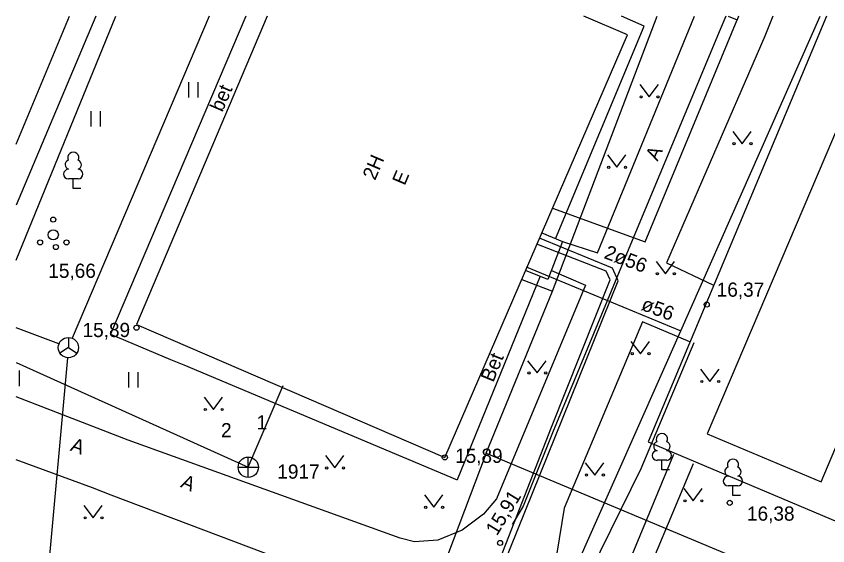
# Model space of a CAD drawing. Extents: x 713540 to 713867, y 6589774 to 6590061.
# Drawn here: x 713539.97 to 713579.94, y 6590034.53 to 6590060.64 of the extents above; entities that cross this region are included whole.
import ezdxf

# ---------------------------------------------------------------- set-up
doc = ezdxf.new("R2010")
doc.units = 0
for name, color, linetype in [('HALJASTUS', 7, 'Continuous'), ('HOONE', 7, 'Continuous'), ('HOONEDET', 7, 'Continuous'), ('KAEVU_NR', 7, 'Continuous'), ('KKAEV', 7, 'Continuous'), ('KORGUS', 7, 'Continuous'), ('KTRASS', 7, 'Continuous'), ('MPKAABEL', 7, 'Continuous'), ('PUU', 7, 'Continuous'), ('SIKAEV', 7, 'Continuous'), ('SITRASS', 7, 'Continuous'), ('TEE', 7, 'Continuous'), ('TORU NR', 7, 'Continuous'), ('TTRASS', 7, 'Continuous'), ('VTRASS', 7, 'Continuous')]:
    doc.layers.add(name, color=color, linetype=linetype)

msp = doc.modelspace()

# ---------------------------------------------------------------- linework, layer by layer
at = {"layer": 'HALJASTUS'}
for p, q in [((713548.448, 6590057.389), (713548.448, 6590056.628)), ((713548.903, 6590057.389), (713548.903, 6590056.628)), ((713570.687, 6590057.267), (713571.15, 6590056.66)), ((713571.15, 6590056.66), (713571.596, 6590057.267)), ((713543.641, 6590055.955), (713543.641, 6590055.193)), ((713544.096, 6590055.955), (713544.096, 6590055.193)), ((713575.266, 6590054.957), (713575.729, 6590054.35)), ((713575.729, 6590054.35), (713576.175, 6590054.957)), ((713569.087, 6590053.797), (713569.55, 6590053.19)), ((713569.55, 6590053.19), (713569.996, 6590053.797)), ((713571.487, 6590048.547), (713571.95, 6590047.94)), ((713571.95, 6590047.94), (713572.396, 6590048.547)), ((713570.247, 6590044.607), (713570.71, 6590044)), ((713570.71, 6590044), (713571.156, 6590044.607)), ((713565.157, 6590043.657), (713565.62, 6590043.05)), ((713565.62, 6590043.05), (713566.066, 6590043.657)), ((713540.105, 6590043.168), (713540.105, 6590042.407)), ((713545.502, 6590043.09), (713545.502, 6590042.329)), ((713545.957, 6590043.09), (713545.957, 6590042.329)), ((713573.677, 6590043.237), (713574.14, 6590042.63)), ((713574.14, 6590042.63), (713574.586, 6590043.237)), ((713549.217, 6590041.857), (713549.68, 6590041.25)), ((713549.68, 6590041.25), (713550.126, 6590041.857)), ((713555.197, 6590038.977), (713555.66, 6590038.37)), ((713555.66, 6590038.37), (713556.106, 6590038.977)), ((713567.997, 6590038.627), (713568.46, 6590038.02)), ((713568.46, 6590038.02), (713568.906, 6590038.627)), ((713560.077, 6590037.037), (713560.54, 6590036.43)), ((713560.54, 6590036.43), (713560.986, 6590037.037)), ((713572.847, 6590037.357), (713573.31, 6590036.75)), ((713573.31, 6590036.75), (713573.756, 6590037.357)), ((713543.297, 6590036.517), (713543.76, 6590035.91)), ((713543.76, 6590035.91), (713544.206, 6590036.517))]:
    msp.add_line(p, q, dxfattribs=at)
msp.add_lwpolyline([(713573.34, 6590044.54), (713570.73, 6590038.32), (713567.23, 6590031.21)], dxfattribs=at)
for centre, radius in [((713570.749, 6590056.66), 0.055), ((713571.578, 6590056.66), 0.055), ((713575.328, 6590054.35), 0.055), ((713576.157, 6590054.35), 0.055), ((713569.149, 6590053.19), 0.055), ((713569.978, 6590053.19), 0.055), ((713541.79, 6590050.61), 0.125), ((713541.79, 6590049.86), 0.25), ((713541.14, 6590049.485), 0.125), ((713542.44, 6590049.485), 0.125), ((713571.549, 6590047.94), 0.055), ((713572.378, 6590047.94), 0.055), ((713570.309, 6590044), 0.055), ((713571.138, 6590044), 0.055), ((713565.219, 6590043.05), 0.055), ((713566.048, 6590043.05), 0.055), ((713573.739, 6590042.63), 0.055), ((713574.568, 6590042.63), 0.055), ((713549.279, 6590041.25), 0.055), ((713550.108, 6590041.25), 0.055), ((713555.259, 6590038.37), 0.055), ((713556.088, 6590038.37), 0.055), ((713568.059, 6590038.02), 0.055), ((713568.888, 6590038.02), 0.055), ((713572.909, 6590036.75), 0.055), ((713573.738, 6590036.75), 0.055), ((713560.139, 6590036.43), 0.055), ((713560.968, 6590036.43), 0.055), ((713543.359, 6590035.91), 0.055), ((713544.188, 6590035.91), 0.055)]:
    msp.add_circle(centre, radius, dxfattribs=at)
at = {"layer": 'HOONE'}
for points in [[(713545.886, 6590045.433), (713561.08, 6590038.89), (713570.07, 6590059.72), (713567.933, 6590060.636)], [(713552.323, 6590060.636), (713545.886, 6590045.433)], [(713572.7, 6590045.12), (713579.573, 6590060.636)], [(713582.019, 6590058.88), (713573.999, 6590040.049), (713579.625, 6590037.677), (713587.578, 6590056.535), (713582.019, 6590058.88)], [(713565.08, 6590048.28), (713572.7, 6590045.12)], [(713562.09, 6590021.2), (713572.7, 6590045.12)]]:
    msp.add_lwpolyline(points, dxfattribs=at)
at = {"layer": 'HOONEDET'}
for points in [[(713551.276, 6590060.636), (713544.608, 6590044.969), (713547.562, 6590043.719), (713548.226, 6590043.445), (713561.68, 6590037.79)], [(713566.53, 6590049.67), (713570.9, 6590060.14), (713569.784, 6590060.636)], [(713565.86, 6590049.96), (713566.87, 6590049.53), (713566.16, 6590047.66), (713565.06, 6590048.11)], [(713565.77, 6590047.82), (713561.68, 6590037.79)]]:
    msp.add_lwpolyline(points, dxfattribs=at)
at = {"layer": 'KKAEV'}
for p, q in [((713551.396, 6590037.903), (713551.396, 6590038.903)), ((713550.896, 6590038.403), (713551.896, 6590038.403))]:
    msp.add_line(p, q, dxfattribs=at)
msp.add_circle((713551.396, 6590038.403), 0.5, dxfattribs=at)
at = {"layer": 'KORGUS'}
for centre in [(713541.92, 6590049.26), (713573.98, 6590046.42), (713545.89, 6590045.28), (713561.08, 6590038.89), (713575.11, 6590036.65), (713563.8, 6590034.67)]:
    msp.add_circle(centre, 0.125, dxfattribs=at)
at = {"layer": 'KTRASS'}
msp.add_line((713551.396, 6590038.403), (713553.108, 6590042.435), dxfattribs=at)
msp.add_lwpolyline([(713539.965, 6590043.571), (713551.396, 6590038.403)], dxfattribs=at)
at = {"layer": 'MPKAABEL'}
for points in [[(713543.893, 6590060.636), (713539.965, 6590051.324)], [(713566.38, 6590047.08), (713571.538, 6590060.636)], [(713564.87, 6590047.66), (713566.38, 6590047.08)], [(713563.12, 6590039.09), (713566.38, 6590047.08)], [(713563.12, 6590039.09), (713578.092, 6590032.827), (713580.05, 6590031.785), (713583.09, 6590031.071), (713588.688, 6590044.404), (713590.239, 6590045.736), (713594.584, 6590044.316), (713608.321, 6590038.279), (713621.981, 6590031.97), (713621.208, 6590028.335), (713617.972, 6590017.545), (713616.488, 6590016.829), (713613.482, 6590017.411)], [(713563.12, 6590039.09), (713551.55, 6590008.48)]]:
    msp.add_lwpolyline(points, dxfattribs=at)
at = {"layer": 'PUU'}
for p, q in [((713543.014, 6590052.616), (713542.534, 6590052.616)), ((713542.774, 6590052.141), (713542.774, 6590052.616)), ((713543.154, 6590052.141), (713542.774, 6590052.141)), ((713572.01, 6590038.745), (713571.53, 6590038.745)), ((713571.77, 6590038.27), (713571.77, 6590038.745)), ((713572.15, 6590038.27), (713571.77, 6590038.27)), ((713575.51, 6590037.485), (713575.03, 6590037.485)), ((713575.27, 6590037.01), (713575.27, 6590037.485)), ((713575.65, 6590037.01), (713575.27, 6590037.01))]:
    msp.add_line(p, q, dxfattribs=at)
for centre, radius, start, end in [((713542.774, 6590053.661), 0.277, 332.5799, 207.4201), ((713542.604, 6590053.314), 0.233, 109.0217, 253.1415), ((713542.944, 6590053.314), 0.233, 286.8508, 70.9859), ((713542.537, 6590052.854), 0.238, 90.0016, 269.3953), ((713543.012, 6590052.854), 0.238, 270.6047, 89.9984), ((713571.77, 6590039.79), 0.277, 332.5799, 207.4201), ((713571.6, 6590039.443), 0.233, 109.0217, 253.1415), ((713571.94, 6590039.443), 0.233, 286.8508, 70.9859), ((713571.533, 6590038.982), 0.238, 90.0016, 269.3953), ((713572.007, 6590038.982), 0.238, 270.6047, 89.9984), ((713575.27, 6590038.53), 0.277, 332.5799, 207.4201), ((713575.1, 6590038.183), 0.233, 109.0217, 253.1415), ((713575.44, 6590038.183), 0.233, 286.8508, 70.9859), ((713575.033, 6590037.722), 0.238, 90.0016, 269.3953), ((713575.507, 6590037.722), 0.238, 270.6047, 89.9984)]:
    msp.add_arc(centre, radius, start, end, dxfattribs=at)
at = {"layer": 'SIKAEV'}
for p, q in [((713542.533, 6590044.8), (713542.533, 6590044.3)), ((713542.533, 6590044.3), (713542.118, 6590044.025)), ((713542.533, 6590044.3), (713542.948, 6590044.025))]:
    msp.add_line(p, q, dxfattribs=at)
msp.add_circle((713542.533, 6590044.3), 0.5, dxfattribs=at)
at = {"layer": 'SITRASS'}
for points in [[(713549.47, 6590060.636), (713542.728, 6590044.76)], [(713575.042, 6590060.636), (713575.48, 6590060.46)], [(713575.552, 6590060.636), (713575.48, 6590060.46)], [(713566.38, 6590051.18), (713570.94, 6590049.52), (713575.48, 6590060.46)], [(713542.066, 6590044.479), (713539.965, 6590045.283)], [(713542.487, 6590043.802), (713541.484, 6590032.782), (713541.552, 6590032.96), (713540.384, 6590021.497)]]:
    msp.add_lwpolyline(points, dxfattribs=at)
at = {"layer": 'TEE'}
for points in [[(713539.965, 6590054.323), (713542.594, 6590060.636)], [(713574.914, 6590060.636), (713574.64, 6590059.98), (713570.15, 6590049.18), (713566.38, 6590040.1), (713564.94, 6590036.49), (713564.39, 6590035.581)], [(713566.87, 6590049.53), (713568.6, 6590048.98), (713573.379, 6590060.636)], [(713579.877, 6590060.636), (713571.092, 6590039.662), (713576.178, 6590037.509)], [(713577.238, 6590060.636), (713576.837, 6590059.653), (713572.003, 6590048.475), (713574.281, 6590047.395), (713574.279, 6590047.39)], [(713576.178, 6590037.509), (713580.427, 6590035.717), (713589.649, 6590057.587), (713584.111, 6590060.043), (713582.907, 6590060.636)], [(713566.33, 6590048.1), (713568, 6590047.38), (713563.63, 6590036.84), (713562.98, 6590036.09), (713561.94, 6590035.3), (713560.74, 6590034.81), (713559.59, 6590034.73), (713558.88, 6590034.9), (713545.477, 6590039.744), (713539.965, 6590041.867)], [(713573.149, 6590044.578), (713570.823, 6590045.572), (713566.961, 6590036.386), (713566.12, 6590031.24), (713566.421, 6590025.264), (713560.759, 6590011.592), (713564.402, 6590009.964), (713562.222, 6590004.899)], [(713572.341, 6590039.028), (713566.457, 6590024.818)], [(713539.965, 6590023.574), (713543.258, 6590022.148), (713548.634, 6590019.834), (713552.641, 6590015.281), (713557.358, 6590013.121), (713558.285, 6590013.763), (713561.06, 6590020.331), (713561.324, 6590025.398), (713559.852, 6590030.288), (713557.462, 6590032.175), (713544.647, 6590037.022), (713543.723, 6590037.382), (713539.965, 6590038.773)], [(713567.39, 6590024.39), (713573.32, 6590038.59)]]:
    msp.add_lwpolyline(points, dxfattribs=at)
at = {"layer": 'TTRASS'}
for points in [[(713539.965, 6590024.865), (713547.444, 6590021.749), (713550.322, 6590020.608), (713551.361, 6590020.179), (713552.141, 6590019.884), (713552.875, 6590019.523), (713557.492, 6590017.607), (713557.604, 6590017.665), (713562.069, 6590028.857), (713566.529, 6590039.936), (713569.609, 6590047.6), (713569.338, 6590048.209), (713565.742, 6590049.691)], [(713539.965, 6590025.168), (713547.836, 6590021.896), (713550.704, 6590020.785), (713551.76, 6590020.29), (713552.458, 6590020.06), (713553.251, 6590019.648), (713557.354, 6590018.043), (713557.488, 6590018.089), (713561.975, 6590029.23), (713566.34, 6590040.381), (713569.226, 6590047.639), (713569.031, 6590048.062), (713565.615, 6590049.399)]]:
    msp.add_lwpolyline(points, dxfattribs=at)
at = {"layer": 'VTRASS'}
msp.add_lwpolyline([(713539.965, 6590048.609), (713544.874, 6590060.636)], dxfattribs=at)

# ---------------------------------------------------------------- texts
at = {"layer": 'HOONE'}
for s, p in [('2H', (713557.642, 6590052.512)), ('E', (713559.1, 6590052.256))]:
    msp.add_text(s, height=0.7, rotation=66.877, dxfattribs=at).set_placement(p)
at = {"layer": 'HOONEDET'}
msp.add_text('bet', height=0.7, rotation=66.7072, dxfattribs=at).set_placement((713550.12, 6590055.876))
at = {"layer": 'KAEVU_NR'}
msp.add_text('1917', height=0.7, dxfattribs=at).set_placement((713552.827, 6590037.84))
at = {"layer": 'KORGUS'}
for s, p in [('15,66', (713541.545, 6590047.74)), ('16,37', (713574.471, 6590046.81)), ('15,89', (713543.232, 6590044.82)), ('15,89', (713561.582, 6590038.62)), ('16,38', (713575.962, 6590035.77))]:
    msp.add_text(s, height=0.7, dxfattribs=at).set_placement(p)
msp.add_text('15,91', height=0.7, rotation=58.4586, dxfattribs=at).set_placement((713563.643, 6590034.99))
at = {"layer": 'TEE'}
for s, rotation, p in [('A', 64.6049, (713571.56, 6590053.46)), ('Bet', 67.7241, (713563.463, 6590042.553)), ('A', 339.6625, (713542.585, 6590039.233)), ('A', 336.3948, (713548.02, 6590037.44))]:
    msp.add_text(s, height=0.7, rotation=rotation, dxfattribs=at).set_placement(p)
at = {"layer": 'TORU NR'}
for s, rotation, p in [('2ø56', 339.5815, (713568.878, 6590048.72)), ('ø56', 339.3701, (713570.702, 6590046.176))]:
    msp.add_text(s, height=0.7, rotation=rotation, dxfattribs=at).set_placement(p)
for s, p in [('1', (713551.808, 6590040.27)), ('2', (713550.054, 6590039.88))]:
    msp.add_text(s, height=0.7, dxfattribs=at).set_placement(p)

doc.saveas('drawing.dxf')
